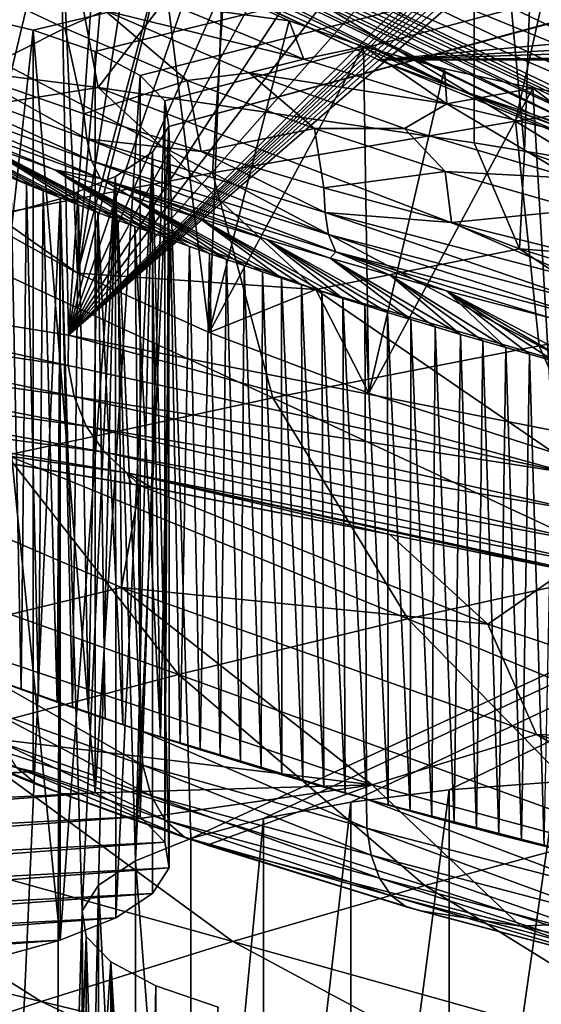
# Model space of a CAD drawing. Header units: metres. Extents: x -150 to 310, y -128 to 84.
# Tile 351 of 465: x 240.38 to 242.09, y 26.37 to 29.6. Entities that reach past the tile are written whole.
import ezdxf

# ---------------------------------------------------------------- set-up
doc = ezdxf.new("R2010")
doc.units = ezdxf.units.M
doc.layers.add('solid_26009703_SW0001_01', color=7, linetype='CONTINUOUS')

msp = doc.modelspace()

# ---------------------------------------------------------------- linework, layer by layer
at = {"layer": 'solid_26009703_SW0001_01'}
for points in [[(253.688766, 32.725872, 147.567291), (240.425842, 29.567167, 160.92955), (240.166763, 29.627934, 160.672501)], [(253.688766, 32.725872, 147.567291), (253.436691, 32.663933, 147.8293), (240.425842, 29.567167, 160.92955)], [(253.436691, 32.663933, 147.8293), (240.630096, 29.497282, 161.225189), (240.425842, 29.567167, 160.92955)], [(253.436691, 32.663933, 147.8293), (240.777496, 29.418783, 161.557251), (240.630096, 29.497282, 161.225189)], [(253.436691, 32.663933, 147.8293), (240.858826, 29.335346, 161.910217), (240.777496, 29.418783, 161.557251)], [(253.436691, 32.663933, 147.8293), (240.872131, 29.251188, 162.266235), (240.858826, 29.335346, 161.910217)], [(253.436691, 32.663933, 147.8293), (253.23819, 32.592106, 148.133163), (240.872131, 29.251188, 162.266235)], [(253.23819, 32.592106, 148.133163), (240.943726, 26.914448, 172.151337), (240.872131, 29.251188, 162.266235)], [(253.23819, 32.592106, 148.133163), (241.182755, 26.979494, 171.876175), (240.943726, 26.914448, 172.151337)], [(253.23819, 32.592106, 148.133163), (241.468613, 27.033003, 171.649811), (241.182755, 26.979494, 171.876175)], [(253.23819, 32.592106, 148.133163), (241.791901, 27.07361, 171.478043), (241.468613, 27.033003, 171.649811)], [(253.23819, 32.592106, 148.133163), (242.144608, 27.099974, 171.366516), (241.791901, 27.07361, 171.478043)], [(240.639938, 29.379168, 131.622086), (241.872742, 30.98838, 128.862823), (240.290604, 31.217634, 133.04631)], [(240.639938, 29.379168, 131.622086), (240.290604, 31.217634, 133.04631), (240.290604, 29.422499, 132.543747)], [(240.639938, 29.379168, 131.622086), (241.874374, 29.197411, 128.357193), (241.872742, 30.98838, 128.862823)], [(242.039108, 29.170137, 127.920639), (242.101669, 30.947922, 128.255478), (241.872742, 30.98838, 128.862823)], [(241.874374, 29.197411, 128.357193), (242.039108, 29.170137, 127.920639), (241.872742, 30.98838, 128.862823)], [(242.039108, 29.170137, 127.920639), (242.713257, 29.058178, 126.134071), (242.101669, 30.947922, 128.255478)], [(240.377502, 30.414888, 128.279739), (240.508102, 30.385332, 127.931618), (238.891373, 28.831425, 131.798859)], [(240.508102, 30.385332, 127.931618), (240.541702, 28.566254, 127.427086), (238.891373, 28.831425, 131.798859)], [(240.508102, 30.385332, 127.931618), (240.663376, 30.349154, 127.517479), (240.541702, 28.566254, 127.427086)], [(240.663376, 30.349154, 127.517479), (240.817215, 30.312622, 127.106972), (240.541702, 28.566254, 127.427086)], [(240.817215, 30.312622, 127.106972), (240.969772, 30.27618, 126.699776), (240.541702, 28.566254, 127.427086)], [(239.943085, 30.305176, 94.686333), (241.824921, 29.371775, 94.679604), (239.892303, 30.293953, 113.164719)], [(241.824921, 29.371775, 94.679604), (240.718933, 29.862543, 113.175362), (239.892303, 30.293953, 113.164719)], [(242.06102, 29.292627, 76.233185), (241.824921, 29.371775, 94.679604), (239.943085, 30.305176, 94.686333)], [(242.06102, 29.292627, 76.233185), (239.943085, 30.305176, 94.686333), (240.23143, 30.193186, 76.236794)], [(241.339081, 30.303293, 20.088852), (242.966934, 29.524361, 20.088854), (241.257721, 30.152905, 20.196163)], [(243.040573, 29.700165, 20.02235), (242.966934, 29.524361, 20.088854), (241.339081, 30.303293, 20.088852)], [(240.366394, 30.258629, 137.659775), (240.51152, 30.090919, 137.933182), (240.239044, 28.953272, 136.966919)], [(240.969772, 30.27618, 126.699776), (241.12114, 30.240026, 126.295769), (240.541702, 28.566254, 127.427086)], [(241.12114, 30.240026, 126.295769), (241.271057, 30.203573, 125.895493), (240.541702, 28.566254, 127.427086)], [(240.23143, 30.193186, 76.236794), (240.519012, 30.082777, 57.781013), (242.296356, 29.214607, 57.779915)], [(242.06102, 29.292627, 76.233185), (240.23143, 30.193186, 76.236794), (242.296356, 29.214607, 57.779915)], [(241.271057, 30.203573, 125.895493), (241.419464, 30.166752, 125.499039), (240.541702, 28.566254, 127.427086)], [(241.419464, 30.166752, 125.499039), (241.56636, 30.129543, 125.106483), (240.541702, 28.566254, 127.427086)], [(241.257721, 30.152905, 20.196163), (242.900864, 29.366653, 20.196167), (241.189789, 30.027336, 20.338882)], [(242.966934, 29.524361, 20.088854), (242.900864, 29.366653, 20.196167), (241.257721, 30.152905, 20.196163)], [(241.56636, 30.129543, 125.106483), (241.7117, 30.09193, 124.71788), (240.541702, 28.566254, 127.427086)], [(240.51152, 30.090919, 137.933182), (240.571518, 28.770132, 137.683594), (240.239044, 28.953272, 136.966919)], [(240.51152, 30.090919, 137.933182), (240.672943, 29.942408, 138.201782), (240.571518, 28.770132, 137.683594)], [(241.7117, 30.09193, 124.71788), (241.855453, 30.053898, 124.33329), (240.541702, 28.566254, 127.427086)], [(240.519012, 30.082777, 57.781013), (240.80838, 29.967482, 39.326481), (242.533478, 29.133093, 39.324863)], [(242.296356, 29.214607, 57.779915), (240.519012, 30.082777, 57.781013), (242.533478, 29.133093, 39.324863)], [(241.855453, 30.053898, 124.33329), (241.997635, 30.015427, 123.952774), (240.541702, 28.566254, 127.427086)], [(241.189789, 30.027336, 20.338882), (242.845718, 29.234974, 20.33889), (241.138702, 29.932905, 20.509834)], [(242.900864, 29.366653, 20.196167), (242.845718, 29.234974, 20.33889), (241.189789, 30.027336, 20.338882)], [(241.997635, 30.015427, 123.952774), (242.025375, 30.005655, 123.878075), (240.541702, 28.566254, 127.427086)], [(242.025375, 30.005655, 123.878075), (242.041656, 30.000051, 123.834106), (240.541702, 28.566254, 127.427086)], [(242.041656, 30.000051, 123.834106), (242.059799, 29.993849, 123.785248), (240.541702, 28.566254, 127.427086)], [(242.059799, 29.993849, 123.785248), (242.080017, 29.987068, 123.730888), (240.541702, 28.566254, 127.427086)], [(242.009216, 29.268763, 244.965805), (242.175186, 30.005995, 243.212662), (241.060867, 29.84182, 243.519669)], [(242.009216, 29.268763, 244.965805), (243.005264, 29.418772, 244.686539), (242.175186, 30.005995, 243.212662)], [(242.080017, 29.987068, 123.730888), (242.102478, 29.979681, 123.670471), (240.541702, 28.566254, 127.427086)], [(242.102478, 29.979681, 123.670471), (242.127457, 29.971649, 123.60331), (240.541702, 28.566254, 127.427086)], [(242.127457, 29.971649, 123.60331), (242.155273, 29.962948, 123.528595), (240.541702, 28.566254, 127.427086)], [(242.155273, 29.962948, 123.528595), (242.184143, 28.243595, 123.059288), (240.541702, 28.566254, 127.427086)], [(240.80838, 29.967482, 39.326481), (241.096222, 29.854738, 20.897976), (242.769592, 29.054001, 20.89912)], [(242.533478, 29.133093, 39.324863), (240.80838, 29.967482, 39.326481), (242.769592, 29.054001, 20.89912)], [(240.672943, 29.942408, 138.201782), (240.850037, 29.813255, 138.464874), (240.571518, 28.770132, 137.683594)], [(241.138702, 29.932905, 20.509834), (242.80423, 29.135948, 20.509844), (241.107025, 29.874363, 20.700413)], [(242.845718, 29.234974, 20.33889), (242.80423, 29.135948, 20.509844), (241.138702, 29.932905, 20.509834)], [(240.718933, 29.862543, 113.175362), (241.560364, 29.470068, 113.185104), (240.819473, 29.813761, 113.64135)], [(241.824921, 29.371775, 94.679604), (241.560364, 29.470068, 113.185104), (240.718933, 29.862543, 113.175362)], [(241.107025, 29.874363, 20.700413), (242.769592, 29.054001, 20.89912), (241.096222, 29.854738, 20.897976)], [(241.107025, 29.874363, 20.700413), (242.778519, 29.074558, 20.700424), (242.769592, 29.054001, 20.89912)], [(242.80423, 29.135948, 20.509844), (242.778519, 29.074558, 20.700424), (241.107025, 29.874363, 20.700413)], [(241.01445, 29.098808, 245.282318), (241.060867, 29.84182, 243.519669), (239.947998, 29.655817, 243.867615)], [(241.01445, 29.098808, 245.282318), (242.009216, 29.268763, 244.965805), (241.060867, 29.84182, 243.519669)], [(240.850037, 29.813255, 138.464874), (241.003601, 28.575397, 138.350906), (240.571518, 28.770132, 137.683594)], [(244.432495, 29.730381, 113.524498), (240.819473, 29.813761, 113.64135), (241.560364, 29.470068, 113.185104)], [(240.850037, 29.813255, 138.464874), (241.046707, 29.699213, 138.727005), (241.003601, 28.575397, 138.350906)], [(240.530182, 29.573427, 141.591415), (240.147568, 29.754078, 141.284149), (240.225174, 29.421007, 141.267288)], [(240.661697, 29.631247, 140.635895), (240.147568, 29.754078, 141.284149), (240.530182, 29.573427, 141.591415)], [(244.895401, 29.650936, 113.417015), (244.432495, 29.730381, 113.524498), (241.560364, 29.470068, 113.185104)], [(240.885757, 29.64966, 139.720123), (241.267166, 29.598059, 138.990875), (241.046707, 29.699213, 138.727005)], [(241.046707, 29.699213, 138.727005), (241.267166, 29.598059, 138.990875), (241.003601, 28.575397, 138.350906)], [(240.021164, 28.908922, 245.636078), (241.01445, 29.098808, 245.282318), (239.947998, 29.655817, 243.867615)], [(240.661697, 29.631247, 140.635895), (241.314606, 29.472431, 140.155533), (240.885757, 29.64966, 139.720123)], [(241.314606, 29.472431, 140.155533), (241.267166, 29.598059, 138.990875), (240.885757, 29.64966, 139.720123)], [(245.36705, 29.594347, 113.342613), (244.895401, 29.650936, 113.417015), (241.560364, 29.470068, 113.185104)], [(240.167007, 27.194939, 160.097565), (240.166763, 29.627934, 160.672501), (240.425842, 29.567167, 160.92955)], [(240.661697, 29.631247, 140.635895), (240.530182, 29.573427, 141.591415), (240.932281, 29.401834, 141.875427)], [(240.661697, 29.631247, 140.635895), (240.932281, 29.401834, 141.875427), (241.135651, 29.427158, 141.075806)], [(240.661697, 29.631247, 140.635895), (241.135651, 29.427158, 141.075806), (241.314606, 29.472431, 140.155533)], [(240.530182, 29.573427, 141.591415), (240.225174, 29.421007, 141.267288), (240.592438, 29.293024, 141.567291)], [(240.932281, 29.401834, 141.875427), (240.530182, 29.573427, 141.591415), (240.592438, 29.293024, 141.567291)], [(241.267166, 29.598059, 138.990875), (241.510391, 29.513168, 139.252762), (241.003601, 28.575397, 138.350906)], [(241.314606, 29.472431, 140.155533), (241.510391, 29.513168, 139.252762), (241.267166, 29.598059, 138.990875)], [(245.36705, 29.594347, 113.342613), (241.560364, 29.470068, 113.185104), (254.58667, 29.584244, 113.329514)], [(254.58667, 29.584244, 113.329514), (241.560364, 29.470068, 113.185104), (258.439636, 29.470068, 113.185104)], [(240.167007, 27.194939, 160.097565), (240.425842, 29.567167, 160.92955), (240.425842, 27.134226, 160.354401)], [(240.63002, 27.06436, 160.649948), (240.425842, 29.567167, 160.92955), (240.630096, 29.497282, 161.225189)], [(240.425842, 27.134226, 160.354401), (240.425842, 29.567167, 160.92955), (240.63002, 27.06436, 160.649948)], [(241.510391, 29.513168, 139.252762), (241.527786, 28.376165, 138.953598), (241.003601, 28.575397, 138.350906)], [(241.783997, 29.325787, 140.569656), (241.510391, 29.513168, 139.252762), (241.314606, 29.472431, 140.155533)], [(241.510391, 29.513168, 139.252762), (241.776505, 29.440636, 139.509048), (241.527786, 28.376165, 138.953598)], [(241.783997, 29.325787, 140.569656), (241.776505, 29.440636, 139.509048), (241.510391, 29.513168, 139.252762)], [(240.63002, 27.06436, 160.649948), (240.630096, 29.497282, 161.225189), (240.777496, 29.418783, 161.557251)], [(241.135651, 29.427158, 141.075806), (241.783997, 29.325787, 140.569656), (241.314606, 29.472431, 140.155533)], [(239.891052, 29.468245, 140.921951), (239.910477, 29.394613, 140.87178), (240.617584, 29.137802, 141.485611)], [(240.602234, 29.210611, 141.538208), (239.891052, 29.468245, 140.921951), (240.617584, 29.137802, 141.485611)], [(240.225174, 29.421007, 141.267288), (239.891052, 29.468245, 140.921951), (240.602234, 29.210611, 141.538208)], [(241.776505, 29.440636, 139.509048), (242.066422, 29.376776, 139.756943), (241.527786, 28.376165, 138.953598)], [(242.594894, 29.04759, 112.702309), (241.560364, 29.470068, 113.185104), (241.824921, 29.371775, 94.679604)], [(258.439636, 29.470068, 113.185104), (241.560364, 29.470068, 113.185104), (242.594894, 29.04759, 112.702309)], [(241.783997, 29.325787, 140.569656), (242.066422, 29.376776, 139.756943), (241.776505, 29.440636, 139.509048)], [(240.639938, 29.379168, 131.622086), (240.290604, 29.422499, 132.543747), (239.88002, 29.257061, 135.399231)], [(240.592438, 29.293024, 141.567291), (240.225174, 29.421007, 141.267288), (240.602234, 29.210611, 141.538208)], [(240.63002, 27.06436, 160.649948), (240.777496, 29.418783, 161.557251), (240.777496, 26.985836, 160.982132)], [(240.777496, 26.985836, 160.982132), (240.777496, 29.418783, 161.557251), (240.858826, 29.335346, 161.910217)], [(241.135651, 29.427158, 141.075806), (240.932281, 29.401834, 141.875427), (241.349915, 29.244328, 142.134979)], [(241.135651, 29.427158, 141.075806), (241.349915, 29.244328, 142.134979), (241.645721, 29.244602, 141.502487)], [(241.135651, 29.427158, 141.075806), (241.645721, 29.244602, 141.502487), (241.783997, 29.325787, 140.569656)], [(242.963257, 28.684589, 246.398773), (243.005264, 29.418772, 244.686539), (242.009216, 29.268763, 244.965805)], [(241.354111, 28.715691, 135.788315), (240.639938, 29.379168, 131.622086), (239.88002, 29.257061, 135.399231)], [(239.910477, 29.394613, 140.87178), (239.945541, 29.335777, 140.811569), (240.646957, 29.080196, 141.421402)], [(240.617584, 29.137802, 141.485611), (239.910477, 29.394613, 140.87178), (240.646957, 29.080196, 141.421402)], [(240.932281, 29.401834, 141.875427), (240.592438, 29.293024, 141.567291), (240.977982, 29.16905, 141.845612)], [(242.022934, 28.849539, 131.902695), (241.874374, 29.197411, 128.357193), (240.639938, 29.379168, 131.622086)], [(241.354111, 28.715691, 135.788315), (242.022934, 28.849539, 131.902695), (240.639938, 29.379168, 131.622086)], [(241.349915, 29.244328, 142.134979), (240.932281, 29.401834, 141.875427), (240.977982, 29.16905, 141.845612)], [(242.066422, 29.376776, 139.756943), (242.135315, 28.180317, 139.480362), (241.527786, 28.376165, 138.953598)], [(242.297577, 29.202955, 140.957855), (242.066422, 29.376776, 139.756943), (241.783997, 29.325787, 140.569656)], [(242.066422, 29.376776, 139.756943), (242.38298, 29.325996, 139.997192), (242.135315, 28.180317, 139.480362)], [(242.297577, 29.202955, 140.957855), (242.38298, 29.325996, 139.997192), (242.066422, 29.376776, 139.756943)], [(242.594894, 29.04759, 112.702309), (241.824921, 29.371775, 94.679604), (243.792862, 28.637028, 94.674019)], [(243.973099, 28.583786, 76.230186), (243.792862, 28.637028, 94.674019), (241.824921, 29.371775, 94.679604)], [(243.973099, 28.583786, 76.230186), (241.824921, 29.371775, 94.679604), (242.06102, 29.292627, 76.233185)], [(239.945541, 29.335777, 140.811569), (240.24147, 29.200953, 140.982483), (240.496826, 29.108326, 141.201782)], [(240.646957, 29.080196, 141.421402), (239.945541, 29.335777, 140.811569), (240.496826, 29.108326, 141.201782)], [(240.85881, 26.902365, 161.335236), (240.777496, 26.985836, 160.982132), (240.858826, 29.335346, 161.910217)], [(240.85881, 26.902365, 161.335236), (240.858826, 29.335346, 161.910217), (240.872131, 29.251188, 162.266235)], [(241.645721, 29.244602, 141.502487), (242.195007, 29.08112, 141.908737), (241.783997, 29.325787, 140.569656)], [(242.195007, 29.08112, 141.908737), (242.297577, 29.202955, 140.957855), (241.783997, 29.325787, 140.569656)], [(239.975708, 29.303291, 140.732422), (240.352631, 29.083107, 140.182953), (240.404327, 29.061895, 140.234375)], [(239.975708, 29.303291, 140.732422), (240.404327, 29.061895, 140.234375), (240.458572, 29.039934, 140.287201)], [(239.975708, 29.303291, 140.732422), (240.458572, 29.039934, 140.287201), (240.515564, 29.017174, 140.341507)], [(239.975708, 29.303291, 140.732422), (240.515564, 29.017174, 140.341507), (240.575378, 28.993626, 140.397232)], [(239.975708, 29.303291, 140.732422), (240.575378, 28.993626, 140.397232), (240.24147, 29.200953, 140.982483)], [(240.977982, 29.16905, 141.845612), (240.592438, 29.293024, 141.567291), (240.602234, 29.210611, 141.538208)], [(242.06102, 29.292627, 76.233185), (242.296356, 29.214607, 57.779915), (244.152679, 28.531244, 57.779163)], [(243.973099, 28.583786, 76.230186), (242.06102, 29.292627, 76.233185), (244.152679, 28.531244, 57.779163)], [(240.571518, 28.770132, 137.683594), (239.88002, 29.257061, 135.399231), (240.239044, 28.953272, 136.966919)], [(241.354111, 28.715691, 135.788315), (239.88002, 29.257061, 135.399231), (240.571518, 28.770132, 137.683594)], [(240.872131, 29.251188, 162.266235), (240.943726, 26.914448, 172.151337), (240.761963, 26.8409, 172.462479)], [(240.81778, 29.166994, 162.622406), (240.872131, 29.251188, 162.266235), (240.761963, 26.8409, 172.462479)], [(240.872147, 26.818235, 161.691132), (240.872131, 29.251188, 162.266235), (240.81778, 29.166994, 162.622406)], [(240.85881, 26.902365, 161.335236), (240.872131, 29.251188, 162.266235), (240.872147, 26.818235, 161.691132)], [(242.087311, 28.531656, 246.681976), (242.009216, 29.268763, 244.965805), (241.01445, 29.098808, 245.282318)], [(242.087311, 28.531656, 246.681976), (242.963257, 28.684589, 246.398773), (242.009216, 29.268763, 244.965805)], [(241.349915, 29.244328, 142.134979), (240.977982, 29.16905, 141.845612), (241.380783, 29.0497, 142.101563)], [(241.645721, 29.244602, 141.502487), (241.349915, 29.244328, 142.134979), (241.779266, 29.10314, 142.36911)], [(241.779266, 29.10314, 142.36911), (241.349915, 29.244328, 142.134979), (241.380783, 29.0497, 142.101563)], [(241.645721, 29.244602, 141.502487), (241.779266, 29.10314, 142.36911), (242.195007, 29.08112, 141.908737)], [(240.24147, 29.200953, 140.982483), (240.575378, 28.993626, 140.397232), (240.63829, 28.969231, 140.454468)], [(240.24147, 29.200953, 140.982483), (240.63829, 28.969231, 140.454468), (240.704361, 28.944006, 140.513123)], [(240.24147, 29.200953, 140.982483), (240.704361, 28.944006, 140.513123), (240.759689, 28.923182, 140.561157)], [(240.24147, 29.200953, 140.982483), (240.759689, 28.923182, 140.561157), (240.817261, 28.901808, 140.610077)], [(240.24147, 29.200953, 140.982483), (240.817261, 28.901808, 140.610077), (240.496826, 29.108326, 141.201782)], [(240.602234, 29.210611, 141.538208), (240.617584, 29.137802, 141.485611), (241.396011, 28.896749, 142.014069)], [(241.384796, 28.968954, 142.06839), (240.602234, 29.210611, 141.538208), (241.396011, 28.896749, 142.014069)], [(240.977982, 29.16905, 141.845612), (240.602234, 29.210611, 141.538208), (241.384796, 28.968954, 142.06839)], [(242.022934, 28.849539, 131.902695), (242.039108, 29.170137, 127.920639), (241.874374, 29.197411, 128.357193)], [(240.697021, 29.086826, 162.961533), (240.81778, 29.166994, 162.622406), (240.761963, 26.8409, 172.462479)], [(240.697235, 26.653975, 162.386002), (240.81778, 29.166994, 162.622406), (240.697021, 29.086826, 162.961533)], [(240.817871, 26.734119, 162.046967), (240.81778, 29.166994, 162.622406), (240.697235, 26.653975, 162.386002)], [(240.872147, 26.818235, 161.691132), (240.81778, 29.166994, 162.622406), (240.817871, 26.734119, 162.046967)], [(241.380783, 29.0497, 142.101563), (240.977982, 29.16905, 141.845612), (241.384796, 28.968954, 142.06839)], [(243.208862, 28.758953, 128.102478), (242.039108, 29.170137, 127.920639), (242.022934, 28.849539, 131.902695)], [(243.208862, 28.758953, 128.102478), (242.713257, 29.058178, 126.134071), (242.039108, 29.170137, 127.920639)], [(240.617584, 29.137802, 141.485611), (240.646957, 29.080196, 141.421402), (241.419434, 28.840117, 141.946716)], [(241.396011, 28.896749, 142.014069), (240.617584, 29.137802, 141.485611), (241.419434, 28.840117, 141.946716)], [(241.212677, 28.360786, 246.998505), (241.01445, 29.098808, 245.282318), (240.021164, 28.908922, 245.636078)], [(240.496826, 29.108326, 141.201782), (240.817261, 28.901808, 140.610077), (240.877213, 28.879854, 140.659927)], [(240.496826, 29.108326, 141.201782), (240.877213, 28.879854, 140.659927), (240.939697, 28.857304, 140.710739)], [(240.496826, 29.108326, 141.201782), (240.939697, 28.857304, 140.710739), (241.004715, 28.834181, 140.762405)], [(240.496826, 29.108326, 141.201782), (241.004715, 28.834181, 140.762405), (241.06102, 28.814442, 140.806168)], [(240.496826, 29.108326, 141.201782), (241.06102, 28.814442, 140.806168), (240.740799, 29.024578, 141.394241)], [(240.646957, 29.080196, 141.421402), (240.496826, 29.108326, 141.201782), (240.740799, 29.024578, 141.394241)], [(240.515244, 29.013279, 163.272659), (240.697021, 29.086826, 162.961533), (240.586853, 26.676538, 173.157776)], [(240.515335, 26.580376, 162.697357), (240.697021, 29.086826, 162.961533), (240.515244, 29.013279, 163.272659)], [(240.697235, 26.653975, 162.386002), (240.697021, 29.086826, 162.961533), (240.515335, 26.580376, 162.697357)], [(240.697021, 29.086826, 162.961533), (240.64119, 26.760733, 172.801605), (240.586853, 26.676538, 173.157776)], [(240.697021, 29.086826, 162.961533), (240.761963, 26.8409, 172.462479), (240.64119, 26.760733, 172.801605)], [(241.212677, 28.360786, 246.998505), (242.087311, 28.531656, 246.681976), (241.01445, 29.098808, 245.282318)], [(241.779266, 29.10314, 142.36911), (241.380783, 29.0497, 142.101563), (241.799576, 28.935541, 142.334351)], [(242.2202, 28.97707, 142.578461), (241.779266, 29.10314, 142.36911), (241.799576, 28.935541, 142.334351)], [(242.195007, 29.08112, 141.908737), (241.779266, 29.10314, 142.36911), (242.2202, 28.97707, 142.578461)], [(240.352631, 29.083107, 140.182953), (240.331421, 27.423717, 139.647598), (240.386322, 27.403709, 139.703979)], [(240.404327, 29.061895, 140.234375), (240.352631, 29.083107, 140.182953), (240.386322, 27.403709, 139.703979)], [(240.404327, 29.061895, 140.234375), (240.386322, 27.403709, 139.703979), (240.443954, 27.383007, 139.761856)], [(240.458572, 29.039934, 140.287201), (240.404327, 29.061895, 140.234375), (240.443954, 27.383007, 139.761856)], [(240.646957, 29.080196, 141.421402), (241.193161, 28.880449, 141.712204), (241.401535, 28.818518, 141.84343)], [(241.419434, 28.840117, 141.946716), (240.646957, 29.080196, 141.421402), (241.401535, 28.818518, 141.84343)], [(240.646957, 29.080196, 141.421402), (240.972916, 28.948896, 141.563354), (241.193161, 28.880449, 141.712204)], [(240.646957, 29.080196, 141.421402), (240.740799, 29.024578, 141.394241), (240.972916, 28.948896, 141.563354)], [(240.458572, 29.039934, 140.287201), (240.443954, 27.383007, 139.761856), (240.504547, 27.361574, 139.821289)], [(240.515564, 29.017174, 140.341507), (240.458572, 29.039934, 140.287201), (240.504547, 27.361574, 139.821289)], [(240.740799, 29.024578, 141.394241), (241.06102, 28.814442, 140.806168), (241.119308, 28.79427, 140.850555)], [(240.740799, 29.024578, 141.394241), (241.119308, 28.79427, 140.850555), (241.179596, 28.773689, 140.895477)], [(240.740799, 29.024578, 141.394241), (241.179596, 28.773689, 140.895477), (241.24202, 28.752672, 140.940979)], [(240.740799, 29.024578, 141.394241), (241.24202, 28.752672, 140.940979), (240.972916, 28.948896, 141.563354)], [(241.799576, 28.935541, 142.334351), (241.380783, 29.0497, 142.101563), (241.384796, 28.968954, 142.06839)], [(240.276215, 28.948231, 163.547836), (240.515244, 29.013279, 163.272659), (240.276657, 23.696217, 185.765427)], [(240.515335, 26.580376, 162.697357), (240.515244, 29.013279, 163.272659), (240.276215, 28.948231, 163.547836)], [(240.515244, 29.013279, 163.272659), (240.500214, 23.763561, 185.48053), (240.276657, 23.696217, 185.765427)], [(240.515244, 29.013279, 163.272659), (240.586853, 26.676538, 173.157776), (240.500214, 23.763561, 185.48053)], [(240.515564, 29.017174, 140.341507), (240.504547, 27.361574, 139.821289), (240.555252, 27.343884, 139.869965)], [(240.575378, 28.993626, 140.397232), (240.515564, 29.017174, 140.341507), (240.555252, 27.343884, 139.869965)], [(240.575378, 28.993626, 140.397232), (240.555252, 27.343884, 139.869965), (240.608017, 27.325705, 139.919617)], [(240.63829, 28.969231, 140.454468), (240.575378, 28.993626, 140.397232), (240.608017, 27.325705, 139.919617)], [(240.63829, 28.969231, 140.454468), (240.608017, 27.325705, 139.919617), (240.66304, 27.306999, 139.970322)], [(240.63829, 28.969231, 140.454468), (240.66304, 27.306999, 139.970322), (240.720322, 27.287777, 140.022003)], [(240.704361, 28.944006, 140.513123), (240.63829, 28.969231, 140.454468), (240.720322, 27.287777, 140.022003)], [(241.384796, 28.968954, 142.06839), (241.396011, 28.896749, 142.014069), (242.235382, 28.676432, 142.450821)], [(242.228287, 28.748228, 142.506256), (241.384796, 28.968954, 142.06839), (242.235382, 28.676432, 142.450821)], [(241.799576, 28.935541, 142.334351), (241.384796, 28.968954, 142.06839), (242.228287, 28.748228, 142.506256)], [(242.2202, 28.97707, 142.578461), (241.799576, 28.935541, 142.334351), (242.231857, 28.827383, 142.542694)], [(240.515335, 26.580376, 162.697357), (240.276215, 28.948231, 163.547836), (240.275787, 26.515192, 162.973099)], [(240.704361, 28.944006, 140.513123), (240.720322, 27.287777, 140.022003), (240.779907, 27.268055, 140.074615)], [(240.759689, 28.923182, 140.561157), (240.704361, 28.944006, 140.513123), (240.779907, 27.268055, 140.074615)], [(240.759689, 28.923182, 140.561157), (240.779907, 27.268055, 140.074615), (240.843994, 27.247168, 140.129883)], [(240.817261, 28.901808, 140.610077), (240.759689, 28.923182, 140.561157), (240.843994, 27.247168, 140.129883)], [(240.972916, 28.948896, 141.563354), (241.24202, 28.752672, 140.940979), (241.306732, 28.731197, 140.987091)], [(240.972916, 28.948896, 141.563354), (241.306732, 28.731197, 140.987091), (241.373657, 28.709307, 141.033676)], [(240.972916, 28.948896, 141.563354), (241.373657, 28.709307, 141.033676), (241.442963, 28.686974, 141.080765)], [(240.972916, 28.948896, 141.563354), (241.442963, 28.686974, 141.080765), (241.193161, 28.880449, 141.712204)], [(242.231857, 28.827383, 142.542694), (241.799576, 28.935541, 142.334351), (242.228287, 28.748228, 142.506256)], [(240.339493, 28.171995, 247.348358), (241.212677, 28.360786, 246.998505), (240.021164, 28.908922, 245.636078)], [(240.877213, 28.879854, 140.659927), (240.817261, 28.901808, 140.610077), (240.843994, 27.247168, 140.129883)], [(241.396011, 28.896749, 142.014069), (241.419434, 28.840117, 141.946716), (242.252701, 28.620522, 142.381165)], [(242.235382, 28.676432, 142.450821), (241.396011, 28.896749, 142.014069), (242.252701, 28.620522, 142.381165)], [(240.877213, 28.879854, 140.659927), (240.843994, 27.247168, 140.129883), (240.908752, 27.226345, 140.184433)], [(240.939697, 28.857304, 140.710739), (240.877213, 28.879854, 140.659927), (240.908752, 27.226345, 140.184433)], [(241.193161, 28.880449, 141.712204), (241.442963, 28.686974, 141.080765), (241.514847, 28.664173, 141.128387)], [(241.193161, 28.880449, 141.712204), (241.514847, 28.664173, 141.128387), (241.589249, 28.640949, 141.176392)], [(241.193161, 28.880449, 141.712204), (241.589249, 28.640949, 141.176392), (241.666306, 28.617289, 141.224792)], [(241.193161, 28.880449, 141.712204), (241.666306, 28.617289, 141.224792), (241.401535, 28.818518, 141.84343)], [(240.541168, 28.466749, 127.433868), (238.894028, 28.710293, 131.805573), (238.891373, 28.831425, 131.798859)], [(240.541702, 28.566254, 127.427086), (240.541168, 28.466749, 127.433868), (238.891373, 28.831425, 131.798859)], [(240.939697, 28.857304, 140.710739), (240.908752, 27.226345, 140.184433), (240.974182, 27.205599, 140.238251)], [(241.004715, 28.834181, 140.762405), (240.939697, 28.857304, 140.710739), (240.974182, 27.205599, 140.238251)], [(241.004715, 28.834181, 140.762405), (240.974182, 27.205599, 140.238251), (241.040283, 27.184931, 140.291306)], [(241.06102, 28.814442, 140.806168), (241.004715, 28.834181, 140.762405), (241.040283, 27.184931, 140.291306)], [(242.907623, 28.259855, 136.11467), (242.022934, 28.849539, 131.902695), (241.354111, 28.715691, 135.788315)], [(241.419434, 28.840117, 141.946716), (241.401535, 28.818518, 141.84343), (241.598022, 28.762512, 141.959122)], [(241.419434, 28.840117, 141.946716), (241.782837, 28.711859, 142.061234), (242.119293, 28.624414, 142.2314)], [(242.252701, 28.620522, 142.381165), (241.419434, 28.840117, 141.946716), (242.119293, 28.624414, 142.2314)], [(241.419434, 28.840117, 141.946716), (241.598022, 28.762512, 141.959122), (241.782837, 28.711859, 142.061234)], [(242.907623, 28.259855, 136.11467), (243.447464, 28.410807, 132.156418), (242.022934, 28.849539, 131.902695)], [(243.208862, 28.758953, 128.102478), (242.022934, 28.849539, 131.902695), (243.447464, 28.410807, 132.156418)], [(241.06102, 28.814442, 140.806168), (241.040283, 27.184931, 140.291306), (241.107056, 27.164351, 140.343628)], [(241.119308, 28.79427, 140.850555), (241.06102, 28.814442, 140.806168), (241.107056, 27.164351, 140.343628)], [(241.119308, 28.79427, 140.850555), (241.107056, 27.164351, 140.343628), (241.174454, 27.14386, 140.395172)], [(241.179596, 28.773689, 140.895477), (241.119308, 28.79427, 140.850555), (241.174454, 27.14386, 140.395172)], [(241.401535, 28.818518, 141.84343), (241.666306, 28.617289, 141.224792), (241.746246, 28.593163, 141.273636)], [(241.401535, 28.818518, 141.84343), (241.746246, 28.593163, 141.273636), (241.829025, 28.568613, 141.322739)], [(241.401535, 28.818518, 141.84343), (241.829025, 28.568613, 141.322739), (241.598022, 28.762512, 141.959122)], [(241.354111, 28.715691, 135.788315), (240.571518, 28.770132, 137.683594), (241.003601, 28.575397, 138.350906)], [(241.179596, 28.773689, 140.895477), (241.174454, 27.14386, 140.395172), (241.242508, 27.123466, 140.445953)], [(241.24202, 28.752672, 140.940979), (241.179596, 28.773689, 140.895477), (241.242508, 27.123466, 140.445953)], [(241.598022, 28.762512, 141.959122), (241.829025, 28.568613, 141.322739), (241.902344, 28.547237, 141.365036)], [(241.598022, 28.762512, 141.959122), (241.902344, 28.547237, 141.365036), (241.977997, 28.525534, 141.407516)], [(241.598022, 28.762512, 141.959122), (241.977997, 28.525534, 141.407516), (241.782837, 28.711859, 142.061234)], [(241.24202, 28.752672, 140.940979), (241.242508, 27.123466, 140.445953), (241.311188, 27.103174, 140.495956)], [(241.306732, 28.731197, 140.987091), (241.24202, 28.752672, 140.940979), (241.311188, 27.103174, 140.495956)], [(241.306732, 28.731197, 140.987091), (241.311188, 27.103174, 140.495956), (241.380478, 27.082991, 140.545181)], [(241.373657, 28.709307, 141.033676), (241.306732, 28.731197, 140.987091), (241.380478, 27.082991, 140.545181)], [(240.541168, 28.466749, 127.433868), (240.560516, 28.364943, 127.448357), (238.894028, 28.710293, 131.805573)], [(240.560516, 28.364943, 127.448357), (238.924728, 28.591866, 131.8228), (238.894028, 28.710293, 131.805573)], [(241.354111, 28.715691, 135.788315), (241.003601, 28.575397, 138.350906), (241.527786, 28.376165, 138.953598)], [(241.354111, 28.715691, 135.788315), (241.527786, 28.376165, 138.953598), (242.135315, 28.180317, 139.480362)], [(242.907623, 28.259855, 136.11467), (241.354111, 28.715691, 135.788315), (242.135315, 28.180317, 139.480362)], [(241.373657, 28.709307, 141.033676), (241.380478, 27.082991, 140.545181), (241.450394, 27.06292, 140.593613)], [(241.442963, 28.686974, 141.080765), (241.373657, 28.709307, 141.033676), (241.450394, 27.06292, 140.593613)], [(241.782837, 28.711859, 142.061234), (241.977997, 28.525534, 141.407516), (242.056091, 28.503506, 141.45015)], [(241.782837, 28.711859, 142.061234), (242.056091, 28.503506, 141.45015), (242.13652, 28.481197, 141.492813)], [(241.782837, 28.711859, 142.061234), (242.13652, 28.481197, 141.492813), (242.219482, 28.458593, 141.535507)], [(241.782837, 28.711859, 142.061234), (242.219482, 28.458593, 141.535507), (242.305145, 28.435673, 141.578217)], [(241.782837, 28.711859, 142.061234), (242.305145, 28.435673, 141.578217), (242.119293, 28.624414, 142.2314)], [(241.442963, 28.686974, 141.080765), (241.450394, 27.06292, 140.593613), (241.52092, 27.042967, 140.641251)], [(241.514847, 28.664173, 141.128387), (241.442963, 28.686974, 141.080765), (241.52092, 27.042967, 140.641251)], [(241.514847, 28.664173, 141.128387), (241.52092, 27.042967, 140.641251), (241.591858, 27.023184, 140.687988)], [(241.589249, 28.640949, 141.176392), (241.514847, 28.664173, 141.128387), (241.591858, 27.023184, 140.687988)], [(243.165756, 27.95232, 248.065628), (242.963257, 28.684589, 246.398773), (242.087311, 28.531656, 246.681976)], [(241.589249, 28.640949, 141.176392), (241.591858, 27.023184, 140.687988), (241.663391, 27.003529, 140.733917)], [(241.666306, 28.617289, 141.224792), (241.589249, 28.640949, 141.176392), (241.663391, 27.003529, 140.733917)], [(241.666306, 28.617289, 141.224792), (241.663391, 27.003529, 140.733917), (241.735489, 26.984005, 140.779037)], [(241.746246, 28.593163, 141.273636), (241.666306, 28.617289, 141.224792), (241.735489, 26.984005, 140.779037)], [(240.560516, 28.364943, 127.448357), (240.600723, 28.267803, 127.47036), (238.924728, 28.591866, 131.8228)], [(240.600723, 28.267803, 127.47036), (238.981476, 28.48604, 131.849304), (238.924728, 28.591866, 131.8228)], [(241.746246, 28.593163, 141.273636), (241.735489, 26.984005, 140.779037), (241.808167, 26.964617, 140.823349)], [(241.829025, 28.568613, 141.322739), (241.746246, 28.593163, 141.273636), (241.808167, 26.964617, 140.823349)], [(241.829025, 28.568613, 141.322739), (241.808167, 26.964617, 140.823349), (241.881393, 26.94537, 140.866852)], [(241.902344, 28.547237, 141.365036), (241.829025, 28.568613, 141.322739), (241.881393, 26.94537, 140.866852)], [(242.187088, 28.113586, 123.069893), (240.541168, 28.466749, 127.433868), (240.541702, 28.566254, 127.427086)], [(242.187088, 28.113586, 123.069893), (240.541702, 28.566254, 127.427086), (242.184143, 28.243595, 123.059288)], [(241.902344, 28.547237, 141.365036), (241.881393, 26.94537, 140.866852), (241.955185, 26.926266, 140.909515)], [(241.977997, 28.525534, 141.407516), (241.902344, 28.547237, 141.365036), (241.955185, 26.926266, 140.909515)], [(242.41037, 27.801632, 248.34288), (242.087311, 28.531656, 246.681976), (241.212677, 28.360786, 246.998505)], [(241.977997, 28.525534, 141.407516), (241.955185, 26.926266, 140.909515), (242.029495, 26.907314, 140.951355)], [(242.056091, 28.503506, 141.45015), (241.977997, 28.525534, 141.407516), (242.029495, 26.907314, 140.951355)], [(242.056091, 28.503506, 141.45015), (242.029495, 26.907314, 140.951355), (242.10437, 26.888514, 140.992371)], [(242.13652, 28.481197, 141.492813), (242.056091, 28.503506, 141.45015), (242.10437, 26.888514, 140.992371)], [(242.41037, 27.801632, 248.34288), (243.165756, 27.95232, 248.065628), (242.087311, 28.531656, 246.681976)], [(240.659912, 28.182314, 127.49868), (239.06311, 28.396786, 131.88446), (238.981476, 28.48604, 131.849304)], [(240.600723, 28.267803, 127.47036), (240.659912, 28.182314, 127.49868), (238.981476, 28.48604, 131.849304)], [(242.187088, 28.113586, 123.069893), (240.560516, 28.364943, 127.448357), (240.541168, 28.466749, 127.433868)], [(240.733612, 28.113968, 127.531258), (239.156204, 28.335968, 131.922607), (239.06311, 28.396786, 131.88446)], [(240.659912, 28.182314, 127.49868), (240.733612, 28.113968, 127.531258), (239.06311, 28.396786, 131.88446)], [(241.656235, 27.635136, 248.649323), (241.212677, 28.360786, 246.998505), (240.339493, 28.171995, 247.348358)], [(242.221771, 27.989069, 123.092072), (240.600723, 28.267803, 127.47036), (240.560516, 28.364943, 127.448357)], [(242.187088, 28.113586, 123.069893), (242.221771, 27.989069, 123.092072), (240.560516, 28.364943, 127.448357)], [(241.656235, 27.635136, 248.649323), (242.41037, 27.801632, 248.34288), (241.212677, 28.360786, 246.998505)], [(240.733612, 28.113968, 127.531258), (239.395203, 28.304411, 131.294083), (239.156204, 28.335968, 131.922607)], [(239.395203, 28.304411, 131.294083), (240.748611, 28.078382, 127.742752), (240.776352, 28.073111, 127.670074)], [(240.715698, 27.738398, 131.603149), (239.395203, 28.304411, 131.294083), (240.776352, 28.073111, 127.670074)], [(240.733612, 28.113968, 127.531258), (240.748611, 28.078382, 127.742752), (239.395203, 28.304411, 131.294083)], [(240.072998, 27.582375, 135.438782), (239.395203, 28.304411, 131.294083), (240.715698, 27.738398, 131.603149)], [(242.285828, 27.879368, 123.124222), (240.659912, 28.182314, 127.49868), (240.600723, 28.267803, 127.47036)], [(242.221771, 27.989069, 123.092072), (242.285828, 27.879368, 123.124222), (240.600723, 28.267803, 127.47036)], [(242.375, 27.791813, 123.164192), (240.733612, 28.113968, 127.531258), (240.659912, 28.182314, 127.49868)], [(242.285828, 27.879368, 123.124222), (242.375, 27.791813, 123.164192), (240.659912, 28.182314, 127.49868)], [(240.903519, 27.452845, 248.984955), (240.339493, 28.171995, 247.348358), (239.467926, 27.965296, 247.731537)], [(240.903519, 27.452845, 248.984955), (241.656235, 27.635136, 248.649323), (240.339493, 28.171995, 247.348358)], [(240.733612, 28.113968, 127.531258), (242.48262, 27.732754, 123.209015), (242.174225, 27.794785, 124.009521)], [(242.375, 27.791813, 123.164192), (242.48262, 27.732754, 123.209015), (240.733612, 28.113968, 127.531258)], [(240.733612, 28.113968, 127.531258), (242.174225, 27.794785, 124.009521), (241.596649, 27.911589, 125.51931)], [(240.733612, 28.113968, 127.531258), (241.596649, 27.911589, 125.51931), (240.814926, 28.065756, 127.569077)], [(240.733612, 28.113968, 127.531258), (240.814926, 28.065756, 127.569077), (240.776352, 28.073111, 127.670074)], [(240.733612, 28.113968, 127.531258), (240.776352, 28.073111, 127.670074), (240.748611, 28.078382, 127.742752)], [(240.715698, 27.738398, 131.603149), (240.776352, 28.073111, 127.670074), (241.919159, 27.617842, 127.872902)], [(240.776352, 28.073111, 127.670074), (240.814926, 28.065756, 127.569077), (241.596649, 27.911589, 125.51931)], [(241.919159, 27.617842, 127.872902), (240.776352, 28.073111, 127.670074), (241.596649, 27.911589, 125.51931)], [(240.152313, 27.254766, 249.349777), (240.903519, 27.452845, 248.984955), (239.467926, 27.965296, 247.731537)], [(241.919159, 27.617842, 127.872902), (241.596649, 27.911589, 125.51931), (242.174225, 27.794785, 124.009521)], [(242.977921, 27.086445, 249.92952), (242.41037, 27.801632, 248.34288), (241.656235, 27.635136, 248.649323)], [(243.113739, 27.221691, 128.05455), (241.919159, 27.617842, 127.872902), (242.174225, 27.794785, 124.009521)], [(241.538696, 27.090673, 135.798248), (240.072998, 27.582375, 135.438782), (240.715698, 27.738398, 131.603149)], [(242.078415, 27.255445, 131.884033), (240.715698, 27.738398, 131.603149), (241.919159, 27.617842, 127.872902)], [(241.538696, 27.090673, 135.798248), (240.715698, 27.738398, 131.603149), (242.078415, 27.255445, 131.884033)], [(242.344452, 26.930023, 250.215271), (241.656235, 27.635136, 248.649323), (240.903519, 27.452845, 248.984955)], [(242.344452, 26.930023, 250.215271), (242.977921, 27.086445, 249.92952), (241.656235, 27.635136, 248.649323)], [(242.078415, 27.255445, 131.884033), (241.919159, 27.617842, 127.872902), (243.113739, 27.221691, 128.05455)], [(239.983215, 27.279099, 138.59227), (240.072998, 27.582375, 135.438782), (241.538696, 27.090673, 135.798248)], [(241.71228, 26.760052, 250.525879), (240.903519, 27.452845, 248.984955), (240.152313, 27.254766, 249.349777)], [(240.279236, 27.443008, 139.592834), (240.786118, 27.155048, 140.024155), (240.779907, 27.268055, 140.074615)], [(240.279236, 27.443008, 139.592834), (240.779907, 27.268055, 140.074615), (240.331421, 27.423717, 139.647598)], [(240.287506, 27.332691, 139.545776), (240.786118, 27.155048, 140.024155), (240.279236, 27.443008, 139.592834)], [(241.71228, 26.760052, 250.525879), (242.344452, 26.930023, 250.215271), (240.903519, 27.452845, 248.984955)], [(240.331421, 27.423717, 139.647598), (240.779907, 27.268055, 140.074615), (240.386322, 27.403709, 139.703979)], [(240.386322, 27.403709, 139.703979), (240.779907, 27.268055, 140.074615), (240.443954, 27.383007, 139.761856)], [(240.439865, 27.090395, 139.31575), (240.370407, 27.148266, 139.401901), (239.801727, 27.381559, 138.71843)], [(239.879929, 27.319363, 138.641693), (240.439865, 27.090395, 139.31575), (239.801727, 27.381559, 138.71843)], [(240.443954, 27.383007, 139.761856), (240.779907, 27.268055, 140.074615), (240.504547, 27.361574, 139.821289)], [(240.504547, 27.361574, 139.821289), (240.779907, 27.268055, 140.074615), (240.555252, 27.343884, 139.869965)], [(240.555252, 27.343884, 139.869965), (240.779907, 27.268055, 140.074615), (240.608017, 27.325705, 139.919617)], [(239.879929, 27.319363, 138.641693), (239.983215, 27.279099, 138.59227), (240.520996, 27.060911, 139.228683)], [(239.879929, 27.319363, 138.641693), (240.520996, 27.060911, 139.228683), (240.439865, 27.090395, 139.31575)], [(240.287506, 27.332691, 139.545776), (240.813568, 27.053854, 139.953873), (240.786118, 27.155048, 140.024155)], [(240.318848, 27.230024, 139.479675), (240.813568, 27.053854, 139.953873), (240.287506, 27.332691, 139.545776)], [(240.608017, 27.325705, 139.919617), (240.779907, 27.268055, 140.074615), (240.66304, 27.306999, 139.970322)], [(240.66304, 27.306999, 139.970322), (240.779907, 27.268055, 140.074615), (240.720322, 27.287777, 140.022003)], [(240.520996, 27.060911, 139.228683), (239.983215, 27.279099, 138.59227), (241.538696, 27.090673, 135.798248)], [(241.081512, 26.576515, 250.861328), (240.152313, 27.254766, 249.349777), (239.402802, 27.040874, 249.74379)], [(241.081512, 26.576515, 250.861328), (241.71228, 26.760052, 250.525879), (240.152313, 27.254766, 249.349777)], [(241.52092, 27.042967, 140.641251), (240.843994, 27.247168, 140.129883), (240.779907, 27.268055, 140.074615)], [(241.521652, 26.948605, 140.599487), (241.52092, 27.042967, 140.641251), (240.779907, 27.268055, 140.074615)], [(240.786118, 27.155048, 140.024155), (241.521652, 26.948605, 140.599487), (240.779907, 27.268055, 140.074615)], [(241.52092, 27.042967, 140.641251), (240.908752, 27.226345, 140.184433), (240.843994, 27.247168, 140.129883)], [(243.074707, 26.676817, 136.099365), (241.538696, 27.090673, 135.798248), (242.078415, 27.255445, 131.884033)], [(243.508224, 26.847656, 132.123322), (242.078415, 27.255445, 131.884033), (243.113739, 27.221691, 128.05455)], [(243.074707, 26.676817, 136.099365), (242.078415, 27.255445, 131.884033), (243.508224, 26.847656, 132.123322)], [(240.318848, 27.230024, 139.479675), (240.85968, 26.974253, 139.870438), (240.813568, 27.053854, 139.953873)], [(240.370407, 27.148266, 139.401901), (240.85968, 26.974253, 139.870438), (240.318848, 27.230024, 139.479675)], [(241.52092, 27.042967, 140.641251), (240.974182, 27.205599, 140.238251), (240.908752, 27.226345, 140.184433)], [(236.932907, 26.953196, 161.120209), (240.167007, 27.194939, 160.097565), (240.425842, 27.134226, 160.354401)], [(241.52092, 27.042967, 140.641251), (241.040283, 27.184931, 140.291306), (240.974182, 27.205599, 140.238251)], [(241.52092, 27.042967, 140.641251), (241.107056, 27.164351, 140.343628), (241.040283, 27.184931, 140.291306)], [(240.370407, 27.148266, 139.401901), (240.923065, 26.918692, 139.776398), (240.85968, 26.974253, 139.870438)], [(240.439865, 27.090395, 139.31575), (240.923065, 26.918692, 139.776398), (240.370407, 27.148266, 139.401901)], [(240.786118, 27.155048, 140.024155), (241.535629, 26.859844, 140.540192), (241.521652, 26.948605, 140.599487)], [(240.786118, 27.155048, 140.024155), (240.813568, 27.053854, 139.953873), (241.535629, 26.859844, 140.540192)], [(241.52092, 27.042967, 140.641251), (241.174454, 27.14386, 140.395172), (241.107056, 27.164351, 140.343628)], [(236.878632, 26.86908, 161.476059), (240.425842, 27.134226, 160.354401), (240.63002, 27.06436, 160.649948)], [(236.878632, 26.86908, 161.476059), (236.932907, 26.953196, 161.120209), (240.425842, 27.134226, 160.354401)], [(241.52092, 27.042967, 140.641251), (241.242508, 27.123466, 140.445953), (241.174454, 27.14386, 140.395172)], [(241.52092, 27.042967, 140.641251), (241.311188, 27.103174, 140.495956), (241.242508, 27.123466, 140.445953)], [(240.439865, 27.090395, 139.31575), (240.520996, 27.060911, 139.228683), (240.923065, 26.918692, 139.776398)], [(240.753479, 26.976198, 139.460236), (240.520996, 27.060911, 139.228683), (241.538696, 27.090673, 135.798248)], [(240.997498, 26.89246, 139.680908), (240.753479, 26.976198, 139.460236), (241.538696, 27.090673, 135.798248)], [(242.026047, 26.626268, 139.920456), (240.997498, 26.89246, 139.680908), (241.538696, 27.090673, 135.798248)], [(241.52092, 27.042967, 140.641251), (241.380478, 27.082991, 140.545181), (241.311188, 27.103174, 140.495956)], [(241.52092, 27.042967, 140.641251), (241.450394, 27.06292, 140.593613), (241.380478, 27.082991, 140.545181)], [(242.026047, 26.626268, 139.920456), (241.538696, 27.090673, 135.798248), (243.074707, 26.676817, 136.099365)], [(241.792267, 24.640705, 170.902725), (241.791901, 27.07361, 171.478043), (242.144608, 27.099974, 171.366516)], [(241.792267, 24.640705, 170.902725), (242.144608, 27.099974, 171.366516), (242.144196, 24.667011, 170.791458)], [(236.891968, 26.78495, 161.83194), (236.878632, 26.86908, 161.476059), (240.63002, 27.06436, 160.649948)], [(236.891968, 26.78495, 161.83194), (240.63002, 27.06436, 160.649948), (240.777496, 26.985836, 160.982132)], [(240.923065, 26.918692, 139.776398), (240.520996, 27.060911, 139.228683), (240.753479, 26.976198, 139.460236)], [(240.813568, 27.053854, 139.953873), (241.563141, 26.783699, 140.466019), (241.535629, 26.859844, 140.540192)], [(240.813568, 27.053854, 139.953873), (240.85968, 26.974253, 139.870438), (241.563141, 26.783699, 140.466019)], [(241.469223, 24.600151, 171.074295), (241.468613, 27.033003, 171.649811), (241.791901, 27.07361, 171.478043)], [(241.469223, 24.600151, 171.074295), (241.791901, 27.07361, 171.478043), (241.792267, 24.640705, 170.902725)], [(240.452286, 26.379385, 251.221619), (239.402802, 27.040874, 249.74379), (238.65509, 26.811146, 250.166977)], [(240.452286, 26.379385, 251.221619), (241.081512, 26.576515, 250.861328), (239.402802, 27.040874, 249.74379)], [(241.183197, 24.546638, 171.300659), (241.182755, 26.979494, 171.876175), (241.468613, 27.033003, 171.649811)], [(241.183197, 24.546638, 171.300659), (241.468613, 27.033003, 171.649811), (241.469223, 24.600151, 171.074295)], [(242.330093, 26.737776, 141.067474), (241.52092, 27.042967, 140.641251), (241.521652, 26.948605, 140.599487)], [(242.332138, 26.833076, 141.110382), (241.591858, 27.023184, 140.687988), (241.52092, 27.042967, 140.641251)], [(242.330093, 26.737776, 141.067474), (242.332138, 26.833076, 141.110382), (241.52092, 27.042967, 140.641251)], [(242.332138, 26.833076, 141.110382), (241.663391, 27.003529, 140.733917), (241.591858, 27.023184, 140.687988)], [(236.973267, 26.701479, 162.185043), (236.891968, 26.78495, 161.83194), (240.777496, 26.985836, 160.982132)], [(240.85881, 26.902365, 161.335236), (236.973267, 26.701479, 162.185043), (240.777496, 26.985836, 160.982132)], [(242.332138, 26.833076, 141.110382), (241.735489, 26.984005, 140.779037), (241.663391, 27.003529, 140.733917)], [(242.332138, 26.833076, 141.110382), (241.808167, 26.964617, 140.823349), (241.735489, 26.984005, 140.779037)], [(240.923065, 26.918692, 139.776398), (240.753479, 26.976198, 139.460236), (240.997498, 26.89246, 139.680908)], [(240.85968, 26.974253, 139.870438), (241.602509, 26.725933, 140.381927), (241.563141, 26.783699, 140.466019)], [(240.85968, 26.974253, 139.870438), (240.923065, 26.918692, 139.776398), (241.602509, 26.725933, 140.381927)], [(240.943649, 24.481457, 171.576401), (240.943726, 26.914448, 172.151337), (241.182755, 26.979494, 171.876175)], [(240.943649, 24.481457, 171.576401), (241.182755, 26.979494, 171.876175), (241.183197, 24.546638, 171.300659)], [(242.332138, 26.833076, 141.110382), (241.881393, 26.94537, 140.866852), (241.808167, 26.964617, 140.823349)], [(242.339203, 26.648544, 141.004974), (241.521652, 26.948605, 140.599487), (241.535629, 26.859844, 140.540192)], [(242.339203, 26.648544, 141.004974), (242.330093, 26.737776, 141.067474), (241.521652, 26.948605, 140.599487)], [(243.280655, 26.255865, 251.673782), (242.344452, 26.930023, 250.215271), (241.71228, 26.760052, 250.525879)], [(242.332138, 26.833076, 141.110382), (241.955185, 26.926266, 140.909515), (241.881393, 26.94537, 140.866852)], [(242.332138, 26.833076, 141.110382), (242.029495, 26.907314, 140.951355), (241.955185, 26.926266, 140.909515)], [(240.85881, 26.902365, 161.335236), (237.120758, 26.622955, 162.517227), (236.973267, 26.701479, 162.185043)], [(240.85881, 26.902365, 161.335236), (240.872147, 26.818235, 161.691132), (237.120758, 26.622955, 162.517227)], [(240.943649, 24.481457, 171.576401), (240.761963, 26.8409, 172.462479), (240.943726, 26.914448, 172.151337)], [(240.923065, 26.918692, 139.776398), (240.997498, 26.89246, 139.680908), (241.650482, 26.689684, 140.294189)], [(240.923065, 26.918692, 139.776398), (241.650482, 26.689684, 140.294189), (241.602509, 26.725933, 140.381927)], [(241.697372, 26.67662, 140.204712), (240.997498, 26.89246, 139.680908), (242.026047, 26.626268, 139.920456)], [(241.650482, 26.689684, 140.294189), (240.997498, 26.89246, 139.680908), (241.697372, 26.67662, 140.204712)], [(242.332138, 26.833076, 141.110382), (242.10437, 26.888514, 140.992371), (242.029495, 26.907314, 140.951355)], [(242.35997, 26.57276, 140.925552), (241.535629, 26.859844, 140.540192), (241.563141, 26.783699, 140.466019)], [(242.35997, 26.57276, 140.925552), (242.339203, 26.648544, 141.004974), (241.535629, 26.859844, 140.540192)], [(240.761749, 24.407856, 171.887756), (240.64119, 26.760733, 172.801605), (240.761963, 26.8409, 172.462479)], [(240.761749, 24.407856, 171.887756), (240.761963, 26.8409, 172.462479), (240.943649, 24.481457, 171.576401)], [(240.872147, 26.818235, 161.691132), (237.324921, 26.553089, 162.812775), (237.120758, 26.622955, 162.517227)], [(240.872147, 26.818235, 161.691132), (240.817871, 26.734119, 162.046967), (237.324921, 26.553089, 162.812775)], [(239.824722, 26.168638, 251.60675), (240.452286, 26.379385, 251.221619), (238.65509, 26.811146, 250.166977)], [(240.586823, 24.243595, 172.582626), (240.586853, 26.676538, 173.157776), (240.64119, 26.760733, 172.801605)], [(240.586823, 24.243595, 172.582626), (240.64119, 26.760733, 172.801605), (240.641113, 24.327713, 172.226791)], [(240.641113, 24.327713, 172.226791), (240.64119, 26.760733, 172.801605), (240.761749, 24.407856, 171.887756)], [(242.769257, 26.104662, 251.947723), (241.71228, 26.760052, 250.525879), (241.081512, 26.576515, 250.861328)], [(242.391159, 26.516441, 140.834656), (241.563141, 26.783699, 140.466019), (241.602509, 26.725933, 140.381927)], [(242.391159, 26.516441, 140.834656), (242.35997, 26.57276, 140.925552), (241.563141, 26.783699, 140.466019)], [(242.769257, 26.104662, 251.947723), (243.280655, 26.255865, 251.673782), (241.71228, 26.760052, 250.525879)], [(240.817871, 26.734119, 162.046967), (237.583755, 26.492376, 163.069611), (237.324921, 26.553089, 162.812775)], [(240.817871, 26.734119, 162.046967), (240.697235, 26.653975, 162.386002), (237.583755, 26.492376, 163.069611)], [(242.430069, 26.482759, 140.739288), (241.602509, 26.725933, 140.381927), (241.650482, 26.689684, 140.294189)], [(242.430069, 26.482759, 140.739288), (242.391159, 26.516441, 140.834656), (241.602509, 26.725933, 140.381927)], [(240.586853, 26.676538, 173.157776), (240.600159, 26.592381, 173.513794), (240.500214, 23.763561, 185.48053)], [(240.600159, 24.159466, 172.938522), (240.586853, 26.676538, 173.157776), (240.586823, 24.243595, 172.582626)], [(240.600159, 24.159466, 172.938522), (240.600159, 26.592381, 173.513794), (240.586853, 26.676538, 173.157776)], [(242.430069, 26.482759, 140.739288), (241.650482, 26.689684, 140.294189), (241.697372, 26.67662, 140.204712)], [(242.462738, 26.474079, 140.641098), (241.697372, 26.67662, 140.204712), (242.026047, 26.626268, 139.920456)], [(242.430069, 26.482759, 140.739288), (241.697372, 26.67662, 140.204712), (242.462738, 26.474079, 140.641098)], [(243.076767, 26.392822, 140.128799), (242.026047, 26.626268, 139.920456), (243.074707, 26.676817, 136.099365)], [(240.697235, 26.653975, 162.386002), (237.886124, 26.443851, 163.274887), (237.583755, 26.492376, 163.069611)], [(240.697235, 26.653975, 162.386002), (240.515335, 26.580376, 162.697357), (237.886124, 26.443851, 163.274887)], [(242.462738, 26.474079, 140.641098), (242.026047, 26.626268, 139.920456), (243.076767, 26.392822, 140.128799)], [(240.515335, 26.580376, 162.697357), (238.221344, 26.408905, 163.422729), (237.886124, 26.443851, 163.274887)], [(240.515335, 26.580376, 162.697357), (240.275787, 26.515192, 162.973099), (238.221344, 26.408905, 163.422729)], [(242.259079, 25.942261, 252.241943), (241.081512, 26.576515, 250.861328), (240.452286, 26.379385, 251.221619)], [(240.600159, 26.592381, 173.513794), (240.681473, 26.508942, 173.866745), (240.500214, 23.763561, 185.48053)], [(240.681473, 24.075994, 173.291626), (240.681473, 26.508942, 173.866745), (240.600159, 26.592381, 173.513794)], [(240.681473, 24.075994, 173.291626), (240.600159, 26.592381, 173.513794), (240.600159, 24.159466, 172.938522)], [(242.259079, 25.942261, 252.241943), (242.769257, 26.104662, 251.947723), (241.081512, 26.576515, 250.861328)], [(240.681473, 26.508942, 173.866745), (240.775818, 23.820648, 185.239029), (240.500214, 23.763561, 185.48053)], [(240.681473, 26.508942, 173.866745), (240.828873, 26.430445, 174.198822), (240.775818, 23.820648, 185.239029)], [(240.828964, 23.997471, 173.62381), (240.828873, 26.430445, 174.198822), (240.681473, 26.508942, 173.866745)], [(240.828964, 23.997471, 173.62381), (240.681473, 26.508942, 173.866745), (240.681473, 24.075994, 173.291626)], [(240.828873, 26.430445, 174.198822), (241.033142, 26.360559, 174.494461), (240.775818, 23.820648, 185.239029)], [(240.828964, 23.997471, 173.62381), (241.033142, 26.360559, 174.494461), (240.828873, 26.430445, 174.198822)], [(241.750244, 25.768642, 252.556442), (240.452286, 26.379385, 251.221619), (239.824722, 26.168638, 251.60675)], [(241.750244, 25.768642, 252.556442), (242.259079, 25.942261, 252.241943), (240.452286, 26.379385, 251.221619)]]:
    msp.add_3dface(points, dxfattribs=at)

doc.saveas('drawing.dxf')
